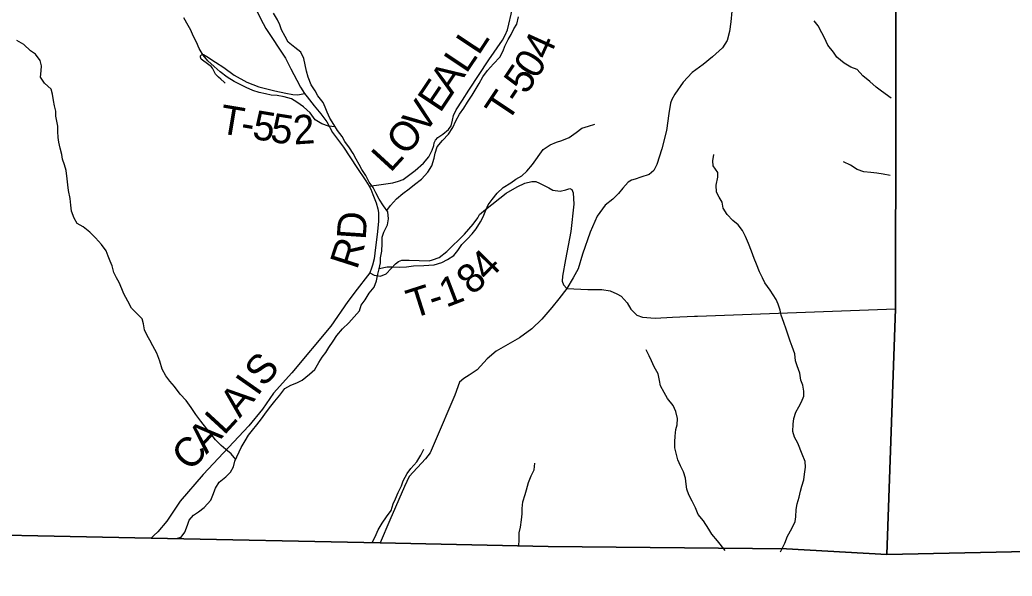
# Model space of a CAD drawing. Extents: x 2043100 to 2470832, y 443715 to 810583.
# Drawn here: x 2313899 to 2324147, y 682526 to 688272 of the extents above; entities that cross this region are included whole.
import ezdxf

# ---------------------------------------------------------------- set-up
doc = ezdxf.new("R2010")
doc.units = 0
for name, color, linetype in [('GM_X_Adjacent_County', 7, 'Continuous'), ('GM_X_County', 7, 'Continuous'), ('GM_X_County_Road', 7, 'Continuous'), ('GM_X_County_Road_Text', 7, 'Continuous'), ('GM_X_Minor_River', 7, 'Continuous'), ('GM_X_Township', 7, 'Continuous'), ('GM_X_Township_Road', 7, 'Continuous'), ('GM_X_Township_Road_Text', 7, 'Continuous'), ('GM_X_Township_ROW', 7, 'Continuous')]:
    doc.layers.add(name, color=color, linetype=linetype)

msp = doc.modelspace()

# ---------------------------------------------------------------- linework, layer by layer
at = {"layer": 'GM_X_Adjacent_County'}
for points in [[(2340300, 682526), (2334685, 682616), (2334340, 682622), (2332302, 682654), (2330284, 682694), (2327116, 682758), (2324465, 682785), (2322852, 682751), (2322941, 685287), (2322957, 693501), (2322974, 694101), (2323104, 698790), (2323133, 704255), (2323250, 708603), (2323262, 708938), (2323258, 710115), (2323286, 711796), (2323298, 712378), (2323379, 713156), (2323387, 713770), (2323389, 713951)], [(2305696, 683037), (2309205, 683004), (2312203, 682976), (2312576, 682972), (2315255, 682917), (2317620, 682869), (2319355, 682833), (2321818, 682808), (2322852, 682751), (2324465, 682785), (2327116, 682758), (2330284, 682694), (2332302, 682654), (2334340, 682622), (2334685, 682616), (2340300, 682526)]]:
    msp.add_lwpolyline(points, dxfattribs=at)
at = {"layer": 'GM_X_County'}
msp.add_lwpolyline([(2323104, 698790), (2322974, 694101), (2322957, 693501), (2322941, 685287), (2322852, 682751), (2321818, 682808), (2319355, 682833), (2317620, 682869), (2315255, 682917), (2312576, 682972), (2312203, 682976), (2309205, 683004), (2305696, 683037)], dxfattribs=at)
at = {"layer": 'GM_X_County_Road'}
msp.add_lwpolyline([(2316341, 688374), (2316413, 688233), (2316441, 688181), (2316496, 688098), (2316587, 687959), (2316642, 687876), (2316697, 687766), (2316758, 687649), (2316796, 687576), (2316839, 687512), (2316867, 687476), (2316938, 687385), (2317007, 687302), (2317070, 687219), (2317129, 687108), (2317242, 686957), (2317380, 686745), (2317471, 686608), (2317506, 686554), (2317524, 686521), (2317546, 686469), (2317579, 686381), (2317596, 686318), (2317602, 686280), (2317603, 686188), (2317590, 686054), (2317572, 685920), (2317557, 685803), (2317541, 685738), (2317530, 685708), (2317512, 685658), (2317490, 685627), (2317384, 685490), (2317287, 685361), (2317111, 685109), (2316708, 684626), (2316518, 684416), (2316405, 684250), (2316263, 684077), (2315791, 683576), (2315555, 683301), (2315416, 683093), (2315323, 682982), (2315284, 682945), (2315255, 682917)], dxfattribs=at)
at = {"layer": 'GM_X_Minor_River'}
for points in [[(2317156, 687168), (2317085, 687172), (2317018, 687196), (2316950, 687240), (2316896, 687312), (2316828, 687374), (2316758, 687420), (2316705, 687454), (2316629, 687478), (2316557, 687489), (2316495, 687495), (2316437, 687507), (2316371, 687521), (2316304, 687543), (2316236, 687574), (2316168, 687608), (2316112, 687634), (2316040, 687680), (2315969, 687734), (2315905, 687788), (2315841, 687848), (2315791, 687908), (2315751, 687976), (2315724, 688040), (2315690, 688108), (2315666, 688164), (2315636, 688214), (2315594, 688294)], [(2317425, 685323), (2317467, 685380), (2317505, 685450), (2317557, 685512), (2317583, 685575), (2317597, 685645), (2317609, 685699), (2317625, 685763), (2317625, 685813), (2317636, 685883), (2317642, 685962), (2317642, 686028), (2317658, 686080), (2317696, 686154), (2317708, 686218), (2317698, 686288), (2317655, 686350), (2317611, 686420), (2317577, 686486), (2317547, 686540), (2317507, 686596), (2317472, 686665), (2317432, 686725), (2317404, 686777), (2317374, 686831), (2317340, 686891), (2317304, 686949), (2317255, 687015), (2317227, 687067), (2317181, 687129), (2317143, 687189), (2317102, 687257), (2317072, 687319), (2317052, 687369), (2317030, 687419), (2316976, 687485), (2316950, 687537), (2316909, 687601), (2316875, 687679), (2316861, 687741), (2316845, 687807), (2316831, 687871), (2316800, 687939), (2316738, 687985), (2316670, 688041), (2316640, 688101), (2316600, 688169), (2316583, 688221), (2316559, 688271), (2316519, 688339)], [(2317689, 686301), (2317728, 686355), (2317788, 686423), (2317854, 686479), (2317920, 686526), (2317976, 686570), (2318048, 686626), (2318113, 686697), (2318155, 686765), (2318177, 686843), (2318189, 686893), (2318209, 686959), (2318263, 687026), (2318325, 687090), (2318369, 687160), (2318403, 687227), (2318441, 687297), (2318483, 687361), (2318521, 687421), (2318569, 687492), (2318600, 687546), (2318642, 687614), (2318682, 687682), (2318728, 687747), (2318790, 687817), (2318856, 687885), (2318892, 687950), (2318908, 688000), (2318942, 688070), (2318974, 688120), (2319000, 688177), (2319032, 688227), (2319048, 688301)], [(2322897, 687463), (2322797, 687534), (2322743, 687576), (2322676, 687635), (2322606, 687694), (2322545, 687759), (2322481, 687783), (2322412, 687824), (2322338, 687885), (2322301, 687938), (2322244, 688010), (2322209, 688085), (2322183, 688137), (2322144, 688209), (2322101, 688260)], [(2315051, 685292), (2315013, 685366), (2314973, 685442), (2314953, 685492), (2314924, 685558), (2314896, 685608), (2314870, 685662), (2314852, 685730), (2314832, 685780), (2314812, 685832), (2314789, 685886), (2314741, 685950), (2314681, 686020), (2314621, 686080), (2314554, 686134), (2314492, 686168), (2314460, 686224), (2314434, 686294), (2314426, 686356), (2314420, 686426), (2314403, 686508), (2314393, 686568), (2314387, 686631), (2314377, 686715), (2314359, 686775), (2314339, 686831), (2314332, 686881), (2314314, 686945), (2314300, 687007), (2314296, 687057), (2314292, 687117), (2314292, 687173), (2314282, 687225), (2314271, 687276), (2314269, 687330), (2314257, 687382), (2314247, 687438), (2314235, 687504), (2314223, 687554), (2314155, 687616), (2314112, 687678), (2314120, 687744), (2314124, 687796), (2314108, 687850), (2314060, 687916), (2314008, 687950), (2313941, 688018), (2313869, 688058)], [(2319303, 686933), (2319375, 686979), (2319443, 687008), (2319498, 687027), (2319572, 687055), (2319643, 687108), (2319704, 687153), (2319772, 687174), (2319838, 687193)], [(2317610, 685704), (2317693, 685721), (2317757, 685721), (2317821, 685718), (2317891, 685722), (2317963, 685732), (2318072, 685736), (2318122, 685737), (2318178, 685741), (2318256, 685765), (2318316, 685795), (2318382, 685836), (2318422, 685890), (2318464, 685950), (2318522, 686008), (2318570, 686061), (2318610, 686113), (2318658, 686187), (2318685, 686237), (2318711, 686306), (2318737, 686360), (2318777, 686416), (2318827, 686480), (2318891, 686541), (2318969, 686587), (2319023, 686625), (2319083, 686662), (2319135, 686710), (2319193, 686776), (2319303, 686933)], [(2321709, 685383), (2321648, 685480), (2321593, 685556), (2321569, 685608), (2321538, 685669), (2321507, 685749), (2321482, 685807), (2321456, 685882), (2321423, 685960), (2321392, 686034), (2321361, 686097), (2321316, 686153), (2321264, 686198), (2321203, 686261), (2321163, 686325), (2321152, 686387), (2321121, 686439), (2321095, 686492), (2321092, 686564), (2321107, 686646), (2321106, 686696), (2321061, 686762), (2321055, 686814), (2321066, 686882)], [(2322888, 686663), (2322814, 686678), (2322748, 686689), (2322686, 686694), (2322616, 686701), (2322546, 686725), (2322479, 686770), (2322407, 686805)], [(2315513, 682914), (2315566, 682929), (2315604, 682981), (2315629, 683051), (2315649, 683103), (2315693, 683156), (2315744, 683190), (2315802, 683234), (2315871, 683309), (2315891, 683361), (2315921, 683435), (2315958, 683498), (2316028, 683550), (2316076, 683600), (2316107, 683655), (2316119, 683713), (2316186, 683853), (2316226, 683924), (2316259, 683982), (2316303, 684034), (2316345, 684089), (2316394, 684149), (2316446, 684222), (2316491, 684282), (2316531, 684332), (2316583, 684395), (2316636, 684463), (2316696, 684497), (2316760, 684522), (2316814, 684550), (2316891, 684613), (2316945, 684659), (2316988, 684733), (2317022, 684786), (2317060, 684836), (2317091, 684888), (2317135, 684953), (2317171, 685013), (2317230, 685079), (2317296, 685142), (2317353, 685204), (2317407, 685267), (2317425, 685323)], [(2321754, 682778), (2321798, 682868), (2321827, 682938), (2321872, 683019), (2321905, 683090), (2321913, 683140), (2321916, 683214), (2321927, 683274), (2321949, 683342), (2321962, 683405), (2321975, 683455), (2321995, 683521), (2322004, 683580), (2322013, 683652), (2322009, 683710), (2321978, 683784), (2321933, 683899), (2321900, 683961), (2321883, 684019), (2321887, 684097), (2321894, 684154), (2321913, 684220), (2321943, 684274), (2321972, 684325), (2321995, 684385), (2321997, 684435), (2321984, 684499), (2321966, 684551), (2321955, 684621), (2321928, 684697), (2321911, 684751), (2321903, 684823), (2321876, 684897), (2321855, 684953), (2321837, 685005), (2321814, 685077), (2321789, 685144), (2321761, 685222), (2321752, 685272), (2321731, 685334), (2321709, 685383)], [(2316128, 683731), (2316081, 683789), (2316028, 683833), (2315978, 683874), (2315920, 683932), (2315876, 683992), (2315829, 684048), (2315767, 684125), (2315716, 684197), (2315670, 684267), (2315618, 684339), (2315553, 684407), (2315497, 684484), (2315447, 684538), (2315408, 684594), (2315368, 684662), (2315344, 684746), (2315315, 684828), (2315271, 684906), (2315242, 684962), (2315214, 685013), (2315186, 685069), (2315177, 685131), (2315163, 685183), (2315051, 685292)], [(2321184, 682792), (2321103, 682891), (2321044, 682958), (2321016, 683012), (2320961, 683096), (2320906, 683163), (2320876, 683233), (2320843, 683299), (2320808, 683367), (2320786, 683425), (2320779, 683475), (2320773, 683539), (2320754, 683603), (2320723, 683666), (2320695, 683726), (2320676, 683796), (2320665, 683852), (2320663, 683912), (2320666, 683970), (2320675, 684039), (2320687, 684089), (2320690, 684155), (2320675, 684227), (2320645, 684287), (2320588, 684362), (2320555, 684424), (2320517, 684492), (2320504, 684546), (2320492, 684616), (2320449, 684689), (2320422, 684751), (2320398, 684803), (2320369, 684863)], [(2317539, 682872), (2317568, 682932), (2317598, 683003), (2317641, 683073), (2317685, 683139), (2317735, 683204), (2317754, 683272), (2317780, 683324), (2317806, 683390), (2317839, 683459), (2317859, 683511), (2317898, 683587), (2317938, 683637), (2317998, 683706), (2318041, 683776), (2318071, 683839)], [(2319052, 682841), (2319057, 682897), (2319057, 682973), (2319069, 683031), (2319080, 683109), (2319086, 683170), (2319086, 683226), (2319095, 683292), (2319117, 683368), (2319130, 683418), (2319152, 683494), (2319179, 683563), (2319209, 683625), (2319217, 683693)]]:
    msp.add_lwpolyline(points, dxfattribs=at)
at = {"layer": 'GM_X_Township'}
msp.add_lwpolyline([(2323104, 698790), (2322974, 694101), (2322957, 693501), (2322941, 685287), (2322852, 682751), (2321818, 682808), (2319355, 682833), (2317620, 682869), (2315255, 682917), (2312576, 682972), (2312203, 682976), (2309205, 683004), (2305696, 683037)], dxfattribs=at)
at = {"layer": 'GM_X_Township_Road'}
for points in [[(2318470, 687442), (2318537, 687544), (2318744, 687859), (2318884, 688062), (2318911, 688114), (2318934, 688168), (2318988, 688390), (2319017, 688528), (2319026, 688600), (2319034, 688638), (2319046, 688666), (2319101, 688697), (2319214, 688758), (2319270, 688795), (2319324, 688823), (2319385, 688854), (2319503, 688880), (2319565, 688901), (2319629, 688968), (2319711, 689122), (2319762, 689203), (2319809, 689250), (2319872, 689281), (2319952, 689286)], [(2321252, 688360), (2321242, 688250), (2321229, 688150), (2321203, 688057), (2321156, 687984), (2321054, 687891), (2320957, 687811), (2320842, 687727), (2320750, 687628), (2320664, 687504), (2320633, 687450), (2320620, 687411), (2320601, 687305), (2320576, 687128), (2320529, 686941), (2320478, 686777), (2320445, 686714), (2320398, 686673), (2320312, 686648), (2320253, 686627), (2320215, 686614), (2320181, 686594), (2320128, 686533), (2320083, 686478), (2320022, 686421), (2319943, 686358), (2319863, 686244), (2319788, 686079), (2319709, 685851), (2319664, 685701), (2319613, 685608), (2319547, 685497), (2319467, 685391), (2319394, 685300), (2319291, 685180), (2319186, 685079), (2319058, 684988), (2318817, 684849), (2318726, 684772), (2318623, 684655), (2318541, 684600), (2318483, 684567), (2318440, 684531), (2318393, 684396), (2318189, 683919), (2318136, 683801), (2318088, 683736), (2317920, 683554), (2317872, 683452), (2317719, 683103), (2317620, 682869)], [(2316021, 687616), (2316009, 687628), (2315975, 687658), (2315952, 687680), (2315920, 687709), (2315888, 687771), (2315875, 687791), (2315851, 687808), (2315773, 687867), (2315763, 687885), (2315765, 687899), (2315776, 687911), (2315796, 687912), (2315831, 687894), (2315919, 687833), (2316007, 687778), (2316114, 687699), (2316243, 687628), (2316367, 687578), (2316531, 687537), (2316645, 687514), (2316717, 687501), (2316771, 687496), (2316839, 687512)], [(2317809, 686607), (2317810, 686607), (2317858, 686622), (2317983, 686715), (2318067, 686791), (2318124, 686858), (2318159, 686926), (2318173, 686972), (2318178, 687002), (2318192, 687028), (2318216, 687058), (2318266, 687090), (2318325, 687139), (2318355, 687177), (2318368, 687237), (2318376, 687285), (2318405, 687343), (2318470, 687442)], [(2317506, 686554), (2317631, 686572), (2317751, 686587), (2317809, 686607)], [(2317512, 685658), (2317558, 685635), (2317624, 685624), (2317682, 685648), (2317733, 685704), (2317779, 685753), (2317811, 685775), (2317844, 685789), (2317920, 685788), (2318126, 685784), (2318162, 685794), (2318228, 685817), (2318309, 685879), (2318491, 686057), (2318580, 686161), (2318629, 686228), (2318647, 686260), (2318708, 686312), (2318923, 686482), (2319034, 686547), (2319113, 686585), (2319187, 686602), (2319229, 686602), (2319267, 686585), (2319363, 686538), (2319405, 686513), (2319479, 686502), (2319537, 686515), (2319579, 686528), (2319599, 686520), (2319613, 686486), (2319619, 686368), (2319590, 686084), (2319536, 685797), (2319503, 685624), (2319500, 685572), (2319514, 685536), (2319547, 685497), (2319765, 685486), (2319909, 685486), (2319995, 685472), (2320066, 685441), (2320108, 685416), (2320171, 685350), (2320208, 685283), (2320271, 685222), (2320330, 685201), (2320460, 685191), (2320638, 685199), (2320867, 685210), (2320897, 685211)]]:
    msp.add_lwpolyline(points, dxfattribs=at)
at = {"layer": 'GM_X_Township_ROW'}
msp.add_lwpolyline([(2320897, 685211), (2322941, 685287)], dxfattribs=at)

# ---------------------------------------------------------------- texts
at = {"layer": 'GM_X_County_Road_Text'}
for s, rotation, p in [('D', 86.1242, (2317470, 685994)), ('R', 72.2599, (2317381, 685683)), ('S', 48.6916, (2316419, 684469)), ('I', 55.0253, (2316354, 684375)), ('A', 50.3956, (2316170, 684151)), ('L', 47.377, (2316007, 683973)), ('A', 47.1056, (2315826, 683778)), ('C', 47.1007, (2315658, 683598))]:
    msp.add_text(s, height=300, rotation=rotation, dxfattribs=at).set_placement(p)
at = {"layer": 'GM_X_Township_Road_Text'}
for s, rotation, p in [('L', 56.5469, (2318636, 687896)), ('4', 65.5167, (2319355, 687845)), ('L', 56.2481, (2318510, 687708)), ('0', 57.3071, (2319233, 687648)), ('A', 56.257, (2318363, 687488)), ('5', 56.4716, (2319128, 687490)), ('E', 56.236, (2318239, 687301)), ('T', 56.2018, (2318934, 687200)), ('-', 56.2559, (2319059, 687386)), ('V', 53.6174, (2318073, 687077)), ('T', 350.5419, (2315947, 687103)), ('5', 350.6632, (2316290, 687045)), ('5', 351.0876, (2316475, 687015)), ('2', 3.9925, (2316731, 686983)), ('-', 350.5551, (2316168, 687066)), ('O', 48.7189, (2317882, 686856)), ('L', 47.519, (2317726, 686686)), ('4', 45.4665, (2318730, 685559)), ('8', 40.727, (2318570, 685420)), ('1', 21.0163, (2318301, 685297)), ('T', 17.7194, (2317953, 685184)), ('-', 18.234, (2318169, 685253))]:
    msp.add_text(s, height=300, rotation=rotation, dxfattribs=at).set_placement(p)

doc.saveas('drawing.dxf')
